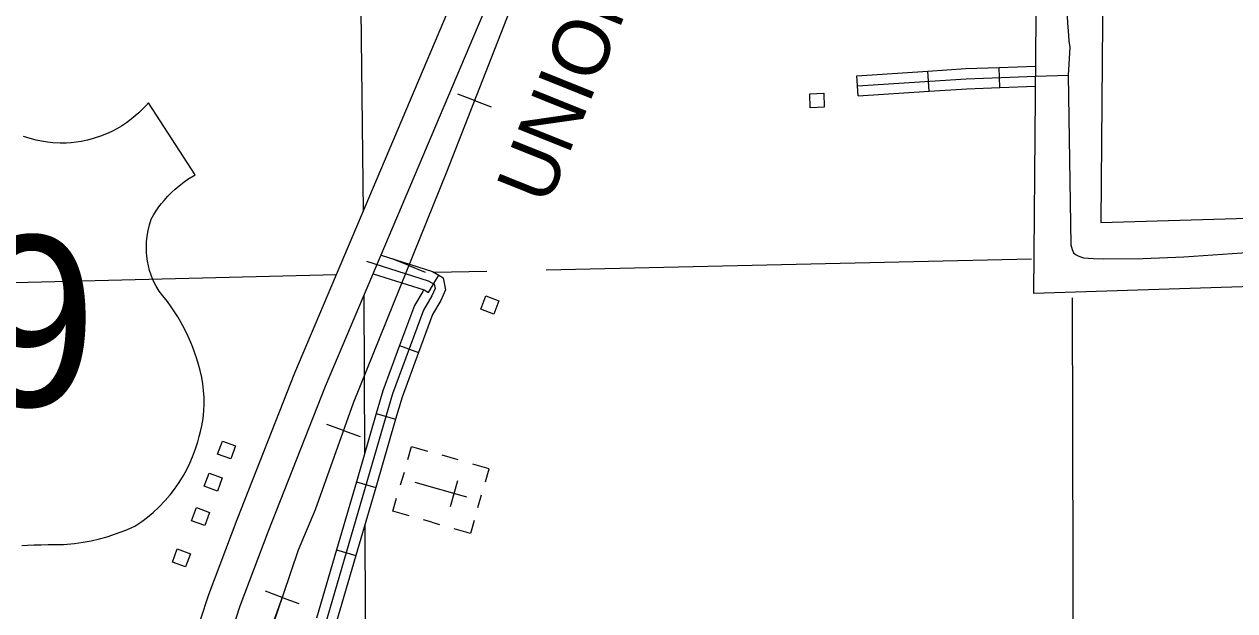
# Model space of a CAD drawing. Extents: x 1084508 to 1142749, y 1057638 to 1093403.
# Drawn here: x 1101971 to 1104795, y 1079791 to 1081159 of the extents above; entities that cross this region are included whole.
import ezdxf

# ---------------------------------------------------------------- set-up
doc = ezdxf.new("R2010")
doc.units = 0
for name, color, linetype in [('Level 15', 7, 'Continuous'), ('Level 22', 7, 'Continuous'), ('Level 32', 7, 'Continuous'), ('Level 34', 7, 'Continuous'), ('Level 40', 7, 'Continuous'), ('Level 5', 7, 'Continuous'), ('Level 56', 7, 'Continuous'), ('Level 57', 7, 'Continuous'), ('Level 6', 7, 'Continuous')]:
    doc.layers.add(name, color=color, linetype=linetype)

msp = doc.modelspace()

# ---------------------------------------------------------------- linework, layer by layer
at = {"layer": 'Level 15'}
for points in [[(1103006.6, 1081335.4), (1102991.3, 1081270.3), (1102977.1, 1081232.4), (1102601.4, 1080345.6)], [(1102673.6, 1080315), (1103050, 1081203.4), (1103066.6, 1081247.5), (1103079.9, 1081304.9)], [(1102601.4, 1080345.6), (1102466.9, 1080003.8), (1102400.3, 1079828.9), (1102380.8, 1079769.2), (1102352.2, 1079653.7), (1102330.4, 1079546.7), (1102316.8, 1079455.7), (1102305.9, 1079335.4), (1102299.9, 1079175.8), (1102303.2, 1078993.1), (1102301.2, 1078946.7), (1102297.8, 1078912.2), (1102295.4, 1078882)], [(1102372.7, 1078868.2), (1102376, 1078904.9), (1102379.5, 1078941.3), (1102381.7, 1078992.1), (1102378.4, 1079175.1), (1102384.2, 1079330.4), (1102394.7, 1079446.4), (1102407.7, 1079533.1), (1102428.7, 1079636.5), (1102456.3, 1079747.5), (1102474.3, 1079802.7), (1102540.1, 1079975.5), (1102673.6, 1080315)]]:
    msp.add_lwpolyline(points, dxfattribs=at)
at = {"layer": 'Level 22'}
for points in [[(1102258.5, 1080010), (1102271.6, 1080021), (1102284.4, 1080032.8), (1102299.4, 1080048.4), (1102311, 1080061.9), (1102321.3, 1080075.1), (1102331.9, 1080090.3), (1102342.1, 1080106.8), (1102350, 1080121.2), (1102357.1, 1080135.8), (1102363.3, 1080150.1), (1102370.5, 1080169.4), (1102375.5, 1080185.4), (1102379.2, 1080198.2), (1102382.2, 1080209.5), (1102385, 1080222.5), (1102387.8, 1080239.6), (1102389.6, 1080257.6), (1102390.3, 1080273), (1102390.3, 1080288.7), (1102389.3, 1080305.4), (1102387.5, 1080320.7), (1102385.1, 1080335.3), (1102381.4, 1080351.9), (1102377.5, 1080366.1), (1102373.3, 1080379.1), (1102368, 1080394.7), (1102363.2, 1080407.5), (1102359.1, 1080417.5), (1102353.2, 1080430.9), (1102346.7, 1080444.6), (1102340.5, 1080456.3), (1102335.1, 1080466.2), (1102328.9, 1080476.7), (1102321.5, 1080488.5), (1102313.4, 1080500.4), (1102304.8, 1080512.4), (1102294.2, 1080526.1), (1102285.4, 1080536.6), (1102278.2, 1080548.2), (1102271.1, 1080563), (1102266.6, 1080574.5), (1102263.3, 1080584.7), (1102260.3, 1080596.3), (1102258.2, 1080607.1), (1102256.7, 1080618.6), (1102255.9, 1080627.9), (1102255.6, 1080639.5), (1102256, 1080652), (1102257.3, 1080664.9), (1102259.7, 1080678.7), (1102262.9, 1080691.7), (1102267.2, 1080704.8), (1102272.7, 1080715.5), (1102278.7, 1080724.6), (1102284.9, 1080733.2), (1102291, 1080741.1), (1102297.2, 1080748.5), (1102305.8, 1080758.1), (1102314.2, 1080766.7), (1102322.5, 1080774.4), (1102331.8, 1080782.4), (1102343.5, 1080791.5), (1102352.2, 1080797.7), (1102361.5, 1080803.8), (1102369.3, 1080808.4), (1102260.6, 1080976.4), (1102254.1, 1080969), (1102246.1, 1080960.6), (1102237.9, 1080952.7), (1102229.9, 1080945.5), (1102220.4, 1080937.8), (1102209.4, 1080929.7), (1102197.4, 1080921.8), (1102186.6, 1080915.5), (1102175, 1080909.4), (1102162.3, 1080903.6), (1102148.3, 1080898.1), (1102131.8, 1080892.7), (1102118.2, 1080889.1), (1102103.5, 1080886.2), (1102091.9, 1080884.4), (1102080.4, 1080883.2), (1102068.3, 1080882.4), (1102054.4, 1080882.3), (1102037.3, 1080883.1), (1102024.9, 1080884.4), (1102011.3, 1080886.5), (1101998.5, 1080889.1), (1101984.5, 1080892.7), (1101969.3, 1080897.7)], [(1101965.1, 1079943.4), (1101978.5, 1079944.3), (1101993.9, 1079945), (1102010.1, 1079945.5), (1102026.2, 1079945.7), (1102042.9, 1079945.6), (1102062.3, 1079946.3), (1102087.7, 1079948.5), (1102107.9, 1079951.3), (1102126.6, 1079954.7), (1102146.6, 1079959.3), (1102164.3, 1079964.2), (1102183.9, 1079970.6), (1102208, 1079979.8), (1102228.5, 1079989), (1102244.9, 1079999.7), (1102258.5, 1080010)]]:
    msp.add_lwpolyline(points, dxfattribs=at)
at = {"layer": 'Level 32'}
for p, q in [((1104246.5, 1081011.6), (1104244.8, 1081058.6)), ((1103916.3, 1080992.4), (1103913.3, 1081039.3)), ((1104081.7, 1081003.1), (1104078.6, 1081050.1)), ((1102913.8, 1080533.4), (1102938, 1080573.8)), ((1102846.3, 1080409.8), (1102890.5, 1080393.5)), ((1102791.9, 1080251.6), (1102837.1, 1080238.4)), ((1102745.5, 1080092.5), (1102790.7, 1080079.3)), ((1102699.1, 1079933.4), (1102744.3, 1079920.2))]:
    msp.add_line(p, q, dxfattribs=at)
for points in [[(1104078.6, 1081050.1), (1104166.9, 1081055.9), (1104244.8, 1081058.6)], [(1104244.8, 1081058.6), (1104330.4, 1081061.7)], [(1103913.3, 1081039.3), (1104078.6, 1081050.1)], [(1103914.8, 1081015.8), (1104168.1, 1081032.3), (1104330.2, 1081038.1)], [(1103916.3, 1080992.4), (1104081.7, 1081003.1)], [(1104081.7, 1081003.1), (1104169.3, 1081008.8), (1104246.5, 1081011.6)], [(1104246.5, 1081011.6), (1104330, 1081014.6)], [(1102769.4, 1080606.9), (1102913.1, 1080561.3), (1102927.1, 1080552.9), (1102929, 1080542.8), (1102921.7, 1080525.6), (1102902.2, 1080492.9), (1102829.7, 1080297.1)], [(1102803.2, 1080620.9), (1102922.8, 1080582.9), (1102938, 1080573.8)], [(1102784.8, 1080577.3), (1102903.3, 1080539.7), (1102913.8, 1080533.4)], [(1102938, 1080573.8), (1102948.3, 1080567.6), (1102953.5, 1080540.1), (1102942.7, 1080514.9), (1102923.5, 1080482.7), (1102890.5, 1080393.5)], [(1102902.3, 1080540.3), (1102900.6, 1080536.3), (1102880.8, 1080503.1), (1102846.3, 1080409.8)], [(1102846.3, 1080409.8), (1102807.4, 1080304.5), (1102791.9, 1080251.6)], [(1102890.5, 1080393.5), (1102852.1, 1080289.7), (1102837.1, 1080238.4)], [(1102829.7, 1080297.1), (1102548.2, 1079332.5), (1102508, 1079214.8), (1102507.8, 1079168.1), (1102511.5, 1079088.5), (1102518.5, 1079056.9), (1102515, 1079025.4), (1102504.5, 1078986.8), (1102465.5, 1078962.4), (1102376.4, 1078909.2)], [(1102791.9, 1080251.6), (1102745.5, 1080092.5)], [(1102837.1, 1080238.4), (1102790.7, 1080079.3)], [(1102745.5, 1080092.5), (1102699.1, 1079933.4)], [(1102790.7, 1080079.3), (1102744.3, 1079920.2)], [(1102699.1, 1079933.4), (1102652.6, 1079774.3)], [(1102744.3, 1079920.2), (1102697.8, 1079761.2)]]:
    msp.add_lwpolyline(points, dxfattribs=at)
at = {"layer": 'Level 34'}
for points in [[(1104391.9, 1081510.5), (1104398.6, 1081279), (1104404.4, 1081161.7), (1104405.6, 1081143.8), (1104407.3, 1081120.8), (1104409.5, 1081105.1), (1104406.2, 1081040.8), (1104412.1, 1080644.8), (1104415, 1080633.8), (1104418.6, 1080626.1), (1104424.8, 1080621.5), (1104430.8, 1080618.2), (1104441.9, 1080614.8), (1104464.9, 1080613.2), (1104487.6, 1080612), (1104581, 1080613.2), (1104675.8, 1080617.2), (1104901.2, 1080632.2)], [(1104330.2, 1081038.1), (1104406.2, 1081040.8)]]:
    msp.add_lwpolyline(points, dxfattribs=at)
at = {"layer": 'Level 40'}
for p, q in [((1103021.1, 1080981.6), (1102982.5, 1080996.7)), ((1103021.1, 1080981.6), (1103059.6, 1080966.5)), ((1102867.8, 1080596.7), (1102829.3, 1080612.2)), ((1102867.8, 1080596.7), (1102906.2, 1080581.2)), ((1102715.3, 1080211.5), (1102676.3, 1080225.5)), ((1102715.3, 1080211.5), (1102754.3, 1080197.5)), ((1102572.6, 1079822.7), (1102533.7, 1079836.9)), ((1102572.6, 1079822.7), (1102611.5, 1079808.4))]:
    msp.add_line(p, q, dxfattribs=at)
for points in [[(1105593.6, 1087538.5), (1105266.5, 1086724.2), (1104945.2, 1085916.1), (1104652.3, 1085166.8), (1104226, 1084075.6), (1103955, 1083382.1), (1103584, 1082434), (1103293.5, 1081677.2), (1102955.6, 1080814.4), (1102738.3, 1080275.5)], [(1103293.5, 1081677.2), (1102955.6, 1080814.4), (1102738.3, 1080275.5), (1102649.2, 1080027.1), (1102609.7, 1079932.7), (1102575.1, 1079829.4), (1102527.5, 1079690.5), (1102516.6, 1079655.1), (1102504.7, 1079604.4), (1102494.7, 1079557.5), (1102480.8, 1079485.3), (1102470.5, 1079422), (1102462.9, 1079371.3), (1102457.5, 1079325.9), (1102454.3, 1079287), (1102452.3, 1079226.7), (1102455.4, 1079136.8), (1102465, 1078896.6), (1102491.7, 1077837.5), (1102504.8, 1077152.1)], [(1102738.3, 1080275.5), (1102649.2, 1080027.1), (1102609.7, 1079932.7), (1102575.1, 1079829.4), (1102542.6, 1079740.7)]]:
    msp.add_lwpolyline(points, dxfattribs=at)
at = {"layer": 'Level 5'}
for points in [[(1102754.7, 1081327.9), (1102761.2, 1080722.8)], [(1103188.2, 1080586.8), (1104320.4, 1080611.9)], [(1097774.5, 1080514.9), (1099440.7, 1080523.3), (1101102.6, 1080535.7), (1102698.9, 1080575.7)], [(1102926, 1080580.9), (1103049.8, 1080583.7)], [(1102763, 1080525.9), (1102764.6, 1080157.8)], [(1104419.8, 1078949.2), (1104415.8, 1080521.5)], [(1102765.2, 1079992.1), (1102767.9, 1079354)]]:
    msp.add_lwpolyline(points, dxfattribs=at)
at = {"layer": 'Level 56'}
for points in [[(1103804.1, 1080964.8), (1103803.2, 1080997.4), (1103835.9, 1080998.4), (1103836.9, 1080965.7)], [(1103066.5, 1080483.5), (1103036, 1080495), (1103047.6, 1080525.7), (1103078.1, 1080514.1)], [(1102452.6, 1080145.4), (1102421.8, 1080156.4), (1102432.9, 1080187.3), (1102463.6, 1080176.2)], [(1102421.5, 1080070.6), (1102390.7, 1080081.7), (1102401.8, 1080112.5), (1102432.6, 1080101.5)], [(1102391.9, 1079990), (1102361.2, 1080001), (1102372.3, 1080031.9), (1102403, 1080020.8)], [(1102347.2, 1079893.7), (1102316.4, 1079904.7), (1102327.5, 1079935.6), (1102358.3, 1079924.5)]]:
    msp.add_lwpolyline(points, close=True, dxfattribs=at)
at = {"layer": 'Level 57'}
for p, q in [((1102983.2, 1080143.4), (1102945.5, 1080154.2)), ((1102856.7, 1080114.3), (1102848, 1080084.1)), ((1103003.2, 1080056), (1102882.6, 1080090.7)), ((1102981.7, 1080094.8), (1102964.3, 1080034.2)), ((1102942.9, 1080073.3), (1102942.9, 1080073.3)), ((1102942.9, 1080073.3), (1102942.9, 1080073.3)), ((1103029, 1080032), (1103037.7, 1080062.2)), ((1102921.2, 1079997.9), (1102902.1, 1080003.4)), ((1102921.2, 1079997.9), (1102939.8, 1079992.6))]:
    msp.add_line(p, q, dxfattribs=at)
for points in [[(1102865.4, 1080144.6), (1102874.1, 1080174.8), (1102911.8, 1080163.9)], [(1103046.4, 1080092.5), (1103055.1, 1080122.7), (1103017.4, 1080133.5)], [(1102868.4, 1080013.1), (1102830.7, 1080024), (1102839.4, 1080054.1)], [(1103020.4, 1080002), (1103011.7, 1079971.9), (1102974, 1079982.7)]]:
    msp.add_lwpolyline(points, dxfattribs=at)
at = {"layer": 'Level 6'}
msp.add_lwpolyline([(1103643.6, 1082273.3), (1103647.3, 1082142.3), (1103916.1, 1081949.1), (1104163.2, 1081952.5), (1104165.3, 1081796), (1104126.6, 1081794.3), (1104488.8, 1081538), (1104482, 1080696.9), (1104929.7, 1080710.2), (1104933.4, 1080550.6), (1104325.8, 1080531.7), (1104333.8, 1081452.6), (1103864.6, 1081786.4), (1103239.7, 1081765.7), (1103140.7, 1081343.9), (1102754.6, 1081333.3)], dxfattribs=at)

# ---------------------------------------------------------------- texts
at = {"layer": 'Level 22'}
msp.add_text('49', height=397.75, dxfattribs=at).set_placement((1101547.5, 1080268.4))
at = {"layer": 'Level 40'}
msp.add_text('UNION', height=132.58, rotation=68.1314, dxfattribs=at).set_placement((1103192.4, 1080733.1))

doc.saveas('drawing.dxf')
